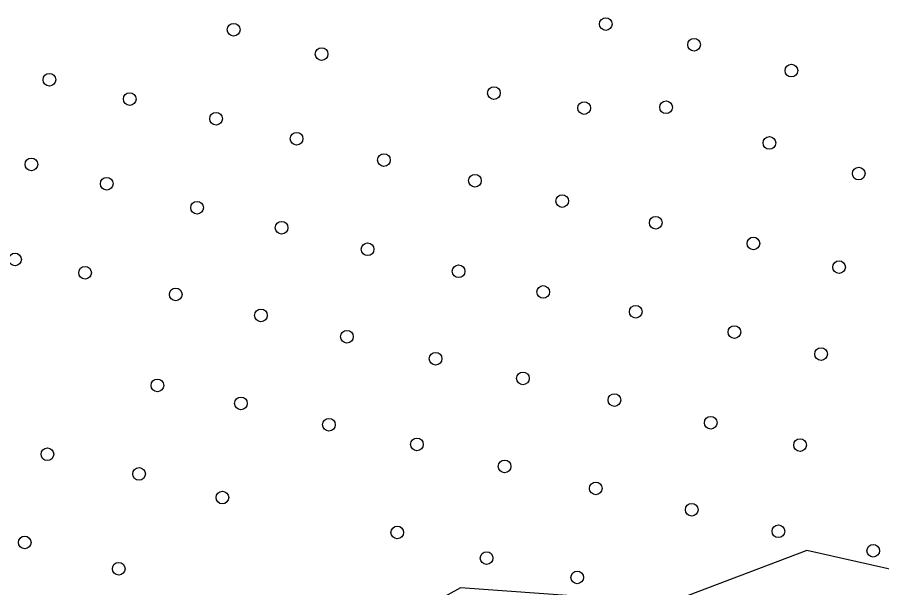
# Model space of a CAD drawing. Extents: x 155018 to 156648, y 383980 to 385733.
# Drawn here: x 156093.8 to 156160.5, y 384711.9 to 384756 of the extents above; entities that cross this region are included whole.
import ezdxf

# ---------------------------------------------------------------- set-up
doc = ezdxf.new("R2010")
doc.units = 0
doc.layers.add('IMGEO_Boom', color=7, linetype='Continuous')
doc.layers.add('IMGEO_Groenvoorziening', color=7, linetype='Continuous')

msp = doc.modelspace()

# ---------------------------------------------------------------- linework, layer by layer
at = {"layer": 'IMGEO_Boom'}
for centre in [(156110.506, 384755.024), (156139.236, 384755.461), (156146.052, 384753.867), (156117.296, 384753.146), (156153.562, 384751.873), (156096.283, 384751.166), (156102.482, 384749.674), (156130.594, 384750.137), (156137.564, 384748.98), (156143.891, 384749.044), (156109.143, 384748.157), (156115.367, 384746.614), (156151.864, 384746.292), (156122.106, 384744.967), (156094.894, 384744.633), (156158.757, 384743.926), (156100.707, 384743.141), (156129.128, 384743.373), (156135.866, 384741.804), (156107.677, 384741.289), (156114.21, 384739.746), (156143.094, 384740.132), (156150.63, 384738.525), (156120.846, 384738.074), (156093.634, 384737.29), (156099.035, 384736.261), (156127.867, 384736.377), (156157.24, 384736.698), (156106.031, 384734.589), (156134.4, 384734.782), (156112.615, 384732.969), (156141.551, 384733.252), (156149.164, 384731.683), (156119.251, 384731.323), (156126.093, 384729.625), (156155.851, 384729.985), (156104.616, 384727.568), (156132.831, 384728.108), (156111.072, 384726.179), (156139.904, 384726.436), (156117.862, 384724.533), (156147.338, 384724.687), (156124.652, 384723.015), (156154.231, 384722.964), (156096.129, 384722.257), (156131.417, 384721.318), (156103.202, 384720.739), (156138.464, 384719.62), (156109.632, 384718.913), (156145.872, 384717.974), (156123.135, 384716.212), (156152.559, 384716.302), (156094.38, 384715.441), (156130.028, 384714.232), (156159.876, 384714.798), (156101.633, 384713.409), (156137.024, 384712.74)]:
    msp.add_circle(centre, 0.489, dxfattribs=at)
at = {"layer": 'IMGEO_Groenvoorziening'}
msp.add_lwpolyline([(156092.608, 384805.486), (156104.34, 384822.039), (156109.681, 384825.736), (156116.935, 384848.113), (156123.571, 384846.858), (156128.811, 384836.516), (156139.541, 384820.551), (156144.509, 384812.164), (156161.399, 384786.097), (156159.902, 384780.041), (156181.763, 384744.983), (156194.882, 384713.157), (156193.62, 384706.064), (156154.765, 384714.834), (156144.099, 384710.771), (156128.027, 384711.937), (156112.137, 384703.172), (156102.819, 384701.872), (156086.197, 384689.897), (156080.587, 384681.206), (156070.694, 384667.747), (156063.784, 384665.047)], dxfattribs=at)

doc.saveas('drawing.dxf')
